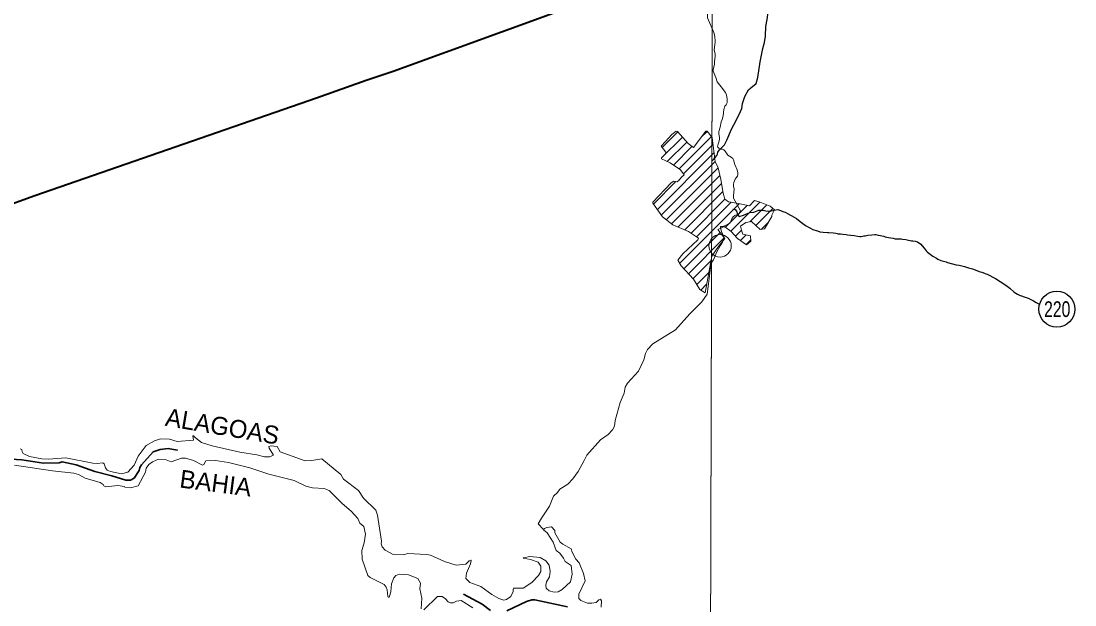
# Model space of a CAD drawing. Extents: x 553962 to 842807, y 8883888 to 9032388.
# Drawn here: x 582541 to 587241, y 8910712 to 8913315 of the extents above; entities that cross this region are included whole.
import ezdxf
from ezdxf.enums import TextEntityAlignment as Align

# ---------------------------------------------------------------- set-up
doc = ezdxf.new("R2010")
doc.units = 0
doc.header["$LTSCALE"] = 200
doc.header["$PDMODE"] = 32
doc.header["$PDSIZE"] = 100
doc.linetypes.add('LONG_DASH_SHORT_DASH', pattern=[9.9, 6, -1.2, 1.5, -1.2])
doc.layers.add('6', color=7, linetype='Continuous', lineweight=13)

msp = doc.modelspace()

# ---------------------------------------------------------------- linework, layer by layer
at = {"layer": '6'}
for p, q in [((585400.9, 8912751.3), (585470.7, 8912821)), ((585574.5, 8912797.6), (585600.5, 8912823.6)), ((585396.8, 8912704.8), (585490.4, 8912798.3)), ((585423.2, 8912688.8), (585510.1, 8912775.6)), ((585475.4, 8912656.1), (585619.8, 8912800.4)), ((585378.8, 8912474.6), (585631.4, 8912727.2)), ((585450.2, 8912673.2), (585533, 8912756.1)), ((585495.7, 8912633.9), (585626.7, 8912764.9)), ((585396.4, 8912449.8), (585636.2, 8912689.5)), ((585418.5, 8912429.5), (585650.2, 8912661.2)), ((585442.6, 8912411.1), (585658.2, 8912626.7)), ((585361.2, 8912499.4), (585461.2, 8912599.4)), ((585471.2, 8912397.3), (585665.1, 8912591.2)), ((585501.1, 8912384.8), (585671, 8912554.7)), ((585478.8, 8912235.2), (585744.3, 8912500.7)), ((585528.9, 8912370.1), (585680.2, 8912521.4)), ((585553.8, 8912352.6), (585708.5, 8912507.3)), ((585682.1, 8912396.1), (585779.6, 8912493.6)), ((585706.9, 8912378.4), (585836.5, 8912508)), ((585791.3, 8912420.4), (585866.7, 8912495.8)), ((585817.4, 8912404.1), (585893.6, 8912480.2)), ((585842.2, 8912386.5), (585874.3, 8912418.5)), ((585497.3, 8912211.3), (585658.6, 8912372.5)), ((585517.3, 8912188.8), (585677.4, 8912349)), ((585726.9, 8912356), (585754.2, 8912383.3)), ((585749.5, 8912336.2), (585775.3, 8912362)), ((585774.5, 8912318.7), (585795.5, 8912339.8)), ((585537.3, 8912166.4), (585618.5, 8912247.6)), ((585554.2, 8912140.9), (585609.2, 8912195.9)), ((585572, 8912116.2), (585600, 8912144.3))]:
    msp.add_line(p, q, dxfattribs=at)
for points in [[(585656.3, 8924738.8), (585614.8, 8909969.8), (585573.6, 8896026.7)], [(585630.2, 8913263.8), (585602.7, 8913329.2), (585600.5, 8913381), (585556.7, 8913386.5)], [(585736.2, 8912623.7), (585737.8, 8912631.2), (585738.3, 8912638), (585735.4, 8912652.4), (585724.9, 8912676.3), (585718.3, 8912696.1), (585715, 8912702.5), (585708.5, 8912708.9), (585700.5, 8912712.7), (585693.4, 8912718.1), (585681, 8912734.9), (585675.2, 8912740.7), (585669.2, 8912744.5), (585662.6, 8912744.7), (585653.1, 8912748.3), (585649.1, 8912753.1), (585647.6, 8912756.5), (585647.8, 8912762.3), (585652.8, 8912775.5), (585655.5, 8912788.5), (585655.4, 8912796.9), (585652.9, 8912813.2), (585653.4, 8912822.4), (585659.4, 8912841.6), (585663.8, 8912865.3), (585667.9, 8912876.9), (585671.8, 8912892.1), (585676, 8912920.4), (585680, 8912935.4), (585685.6, 8912942.4), (585689.2, 8912948.4), (585690.5, 8912953.8), (585690.6, 8912965.7), (585688.4, 8912978.7), (585685.4, 8912989.5), (585682.3, 8912996.3), (585663.9, 8913022.7), (585646, 8913043.7), (585639.3, 8913063.9), (585628.3, 8913091.6), (585627.9, 8913097.2), (585633.8, 8913122.4), (585634.1, 8913133.2), (585636.9, 8913159.3), (585636.4, 8913167.7), (585632.5, 8913187.7), (585636.7, 8913220.8), (585636.8, 8913228.4), (585635.7, 8913243), (585633.6, 8913253.8), (585630.2, 8913263.8)], [(585622.7, 8912796.8), (585600.5, 8912823.7), (585595.2, 8912825), (585539.5, 8912751.2), (585515.6, 8912769.3), (585469.4, 8912822.4), (585462.9, 8912823.7), (585443.5, 8912809), (585414.9, 8912778.3), (585415.6, 8912779)], [(585415.6, 8912779), (585396.2, 8912757.3), (585416.2, 8912731.2), (585414.5, 8912723), (585396.8, 8912705.3), (585396.8, 8912701), (585436.1, 8912682.8), (585481.6, 8912651.8), (585498.9, 8912629.7), (585486.4, 8912619.5), (585473.8, 8912602.6), (585466, 8912598.1), (585452.6, 8912601.9), (585439.9, 8912594.7), (585358.3, 8912507.7), (585358.3, 8912503.4), (585401.6, 8912442.4), (585447.4, 8912407.4), (585518.3, 8912377.6), (585561.9, 8912346.9), (585558.9, 8912339.9), (585492.8, 8912277.7), (585470.1, 8912248.8), (585485.7, 8912224.4), (585539.5, 8912164), (585568.8, 8912118.3), (585592.6, 8912103), (585622.1, 8912267.7)], [(585622.1, 8912267.7), (585652.2, 8912309.6), (585680.1, 8912345.6), (585648.2, 8912385.5), (585662.2, 8912391.5), (585674.1, 8912397.5), (585680.1, 8912397.5), (585708.1, 8912377.6), (585736.1, 8912345.6), (585776.1, 8912317.6), (585796.1, 8912333.6), (585794.1, 8912357.6), (585760.1, 8912365.6), (585754.1, 8912383.5), (585750.1, 8912401.5), (585774.1, 8912417.5), (585798.1, 8912421.5), (585838, 8912385.5), (585856, 8912389.5), (585890, 8912443.5), (585890, 8912449.5), (585902, 8912473.5), (585882, 8912489.5), (585838, 8912507.5), (585812.1, 8912515.5), (585790.1, 8912491.5), (585740.1, 8912501.5), (585696.1, 8912509.5), (585680.1, 8912521.5), (585672.1, 8912547.5), (585662.2, 8912609.5), (585650.2, 8912661.4), (585636.2, 8912689.4), (585622.7, 8912796.8)], [(585658.3, 8912313), (585669.3, 8912330.1), (585674.8, 8912344.1), (585674.7, 8912356.1), (585670, 8912363.9), (585669.5, 8912366.5), (585664.5, 8912377.1), (585660.4, 8912393.1), (585660.6, 8912399.1), (585661.4, 8912399.7), (585667, 8912398.8), (585671.5, 8912399.6), (585691.6, 8912407.8), (585703.4, 8912415.2), (585710.9, 8912433.7), (585717.4, 8912443.1), (585724.5, 8912449.1), (585741.6, 8912456.2), (585745.8, 8912461.4), (585749, 8912467.6), (585749.3, 8912469.8), (585718.8, 8912525.6), (585717.8, 8912538.1), (585721, 8912565.3), (585718.2, 8912578.9), (585717.9, 8912586.7), (585719.7, 8912596.1), (585725.9, 8912610.6), (585729.7, 8912616.2), (585736.2, 8912623.7)], [(585052, 8911356.7), (585064, 8911380), (585126, 8911447.6), (585159.2, 8911472.7), (585179.2, 8911493.5), (585188.1, 8911508.8), (585191, 8911533.8), (585213.2, 8911615.2), (585231.4, 8911656.6), (585235.7, 8911683), (585245, 8911701.2), (585295.1, 8911754.3), (585317.8, 8911804.3), (585325.3, 8911832.9), (585335.1, 8911850.8), (585358.8, 8911875.8), (585459.9, 8911939.1), (585523.3, 8912010.5), (585577.2, 8912063.6), (585601.4, 8912098.4), (585618, 8912226.8), (585623.8, 8912242.6), (585628.7, 8912250.5), (585642.8, 8912284.1), (585658.3, 8912313)], [(584641, 8910758.3), (584591.5, 8910794.6), (584542.4, 8910812.7), (584524.6, 8910830.5), (584528.2, 8910853.4), (584545.1, 8910894.9), (584548.4, 8910910.8), (584546.9, 8910911.2), (584539.2, 8910908.2), (584524.9, 8910894.4), (584481.6, 8910890), (584429.4, 8910906.1), (584366.4, 8910934.4), (584348.8, 8910937.6), (584265.8, 8910940.9), (584246.1, 8910935.6), (584201, 8910936.7), (584164.3, 8910955.8), (584151.3, 8910971.6), (584147.4, 8910984.7), (584148.7, 8910996.2), (584130.6, 8911112.6), (584123.4, 8911134.2), (584068.8, 8911188.8), (584046.7, 8911222.8), (583979.6, 8911272.1), (583966.5, 8911293.9), (583882.2, 8911363.2), (583838.3, 8911355.7), (583808.5, 8911355.2), (583696.2, 8911394.6), (583683, 8911417.9), (583657.1, 8911421.6), (583646.5, 8911418.1), (583648, 8911410.9), (583666.4, 8911379.1), (583648.5, 8911372.9), (583626.9, 8911373), (583592.4, 8911382), (583517.2, 8911392.7), (583393.6, 8911421.1), (583345.3, 8911435.9), (583319.1, 8911456.7), (583310.5, 8911466.5), (583307.1, 8911466.5), (583309.5, 8911446.9), (583237.7, 8911441.4), (583203.3, 8911451.7), (583163.4, 8911452.9), (583136.7, 8911443.9), (583099.1, 8911422.9), (583062.9, 8911375.8), (583045.7, 8911335.9), (583016.8, 8911303.6), (582988.5, 8911297.2), (582940.1, 8911306.8), (582925.6, 8911313.4), (582918.1, 8911322.8), (582911.8, 8911341.3), (582906, 8911346.2), (582880.8, 8911342.6), (582861.2, 8911343.5), (582740.1, 8911367.8), (582663.3, 8911361.8), (582634.4, 8911363.2)], [(582634.4, 8911363.2), (582579.1, 8911373.6), (582550.8, 8911386.8), (582545.9, 8911396.6), (582544.2, 8911404.8), (582536.6, 8911407.9)], [(583062.7, 8911243.2), (583095.4, 8911304), (583099.7, 8911321.3), (583111.2, 8911338.2), (583126.6, 8911350.5), (583153.6, 8911361.8), (583188.6, 8911359.7), (583211.3, 8911350.5), (583256.3, 8911366.4), (583274.7, 8911366.4), (583309.8, 8911355.4), (583350.5, 8911335.3), (583355.5, 8911337.7), (583364.5, 8911354.3), (583407.8, 8911356.6), (583465.7, 8911346.7), (583560.9, 8911323.1), (583645.6, 8911294.8), (583758.9, 8911266.5), (583811.2, 8911241.3), (583841, 8911234.7), (583892.8, 8911231.2), (583915.5, 8911221.6), (583973.2, 8911163.9), (584013.1, 8911130.1), (584043.2, 8911097.8), (584052.5, 8911077.1), (584070.1, 8911062), (584076.9, 8911026.9), (584071.6, 8910989.7), (584061.4, 8910954.7), (584062.8, 8910915.7), (584086.9, 8910843.7), (584097.7, 8910833.8), (584161, 8910803.5), (584170.1, 8910791), (584173.9, 8910778.7), (584176.1, 8910750.2), (584178.9, 8910747.1), (584182.3, 8910746.8), (584184.8, 8910750.9), (584190.7, 8910771), (584192.8, 8910806.3), (584203.3, 8910833), (584212.9, 8910843.5), (584227.1, 8910848.6), (584269.4, 8910846.1), (584310.4, 8910830.5), (584322.4, 8910808.9), (584320.2, 8910783.4), (584328.8, 8910742.2), (584326.1, 8910695.4)], [(582512.2, 8911335.3), (582681.7, 8911309.6), (582777, 8911299.2), (582796.6, 8911293), (582827.3, 8911276.8), (582893.4, 8911258.7), (582906.7, 8911249.2), (582909.6, 8911243.5), (582918.9, 8911239.1), (582972.2, 8911244.5), (583002.2, 8911240.8), (583003.6, 8911237.4), (583029.7, 8911234.8), (583062.7, 8911243.2)], [(584869.8, 8911049.2), (584847.8, 8911073.4), (584861.8, 8911099.2), (584897.9, 8911152.3), (584915.7, 8911196.5), (584933.9, 8911213.8), (584944.2, 8911228.3), (584979.9, 8911250.9), (585001.8, 8911273.7), (585026.2, 8911306.6), (585052, 8911356.7)], [(585128, 8910701.8), (585129, 8910730.6), (585125.8, 8910737.8), (585125, 8910738.2), (585117.6, 8910735.4), (585105.2, 8910723.1), (585087.3, 8910719.3), (585068, 8910719.9), (585038.3, 8910731.3), (585028.3, 8910741.3), (585028.9, 8910759.6), (585057.1, 8910820), (585049.8, 8910852.2), (585029.9, 8910899.7), (585014.7, 8910915.8), (584998.2, 8910946.8), (584994.6, 8910961.8), (584956.8, 8910982.3), (584945.7, 8910992), (584922.3, 8911033.6), (584921.4, 8911043.8), (584906.8, 8911060.5), (584886.1, 8911057.1), (584874.9, 8911052.5), (584870.9, 8911046.7), (584887.2, 8911034), (584914.8, 8910992.1), (584927.4, 8910954.3), (584944.4, 8910942.7)], [(584944.4, 8910942.7), (584960.4, 8910920.9), (584967.4, 8910905.9), (584993.8, 8910887.8), (584999.1, 8910849), (584992.2, 8910815.8), (584954.7, 8910780.4), (584936, 8910769.9), (584918.9, 8910768.5), (584896.4, 8910774.5), (584883, 8910786.4), (584881.5, 8910800.6), (584884.8, 8910814.9), (584897.1, 8910837.6), (584900.6, 8910861.3), (584897, 8910889.5), (584881.7, 8910909.3), (584856.5, 8910923.9), (584810.8, 8910927.6), (584781.5, 8910922.4), (584780, 8910920.9), (584812.5, 8910915), (584847.9, 8910902.9), (584859.2, 8910885.3), (584858.6, 8910861.6), (584848.5, 8910843.3), (584819.4, 8910811.9), (584780.6, 8910786.7), (584737.2, 8910786.5), (584735.1, 8910781.6), (584735.5, 8910771.3), (584725.7, 8910749.3), (584706.1, 8910735.8), (584694.1, 8910733.8), (584672.2, 8910740.6), (584641, 8910758.3)], [(584337.2, 8910690.8), (584398.2, 8910749.5), (584418.5, 8910749.9), (584434, 8910739.1), (584445.3, 8910725.4), (584455.6, 8910720.9), (584468.6, 8910721), (584483.1, 8910729.5), (584503.5, 8910731.6), (584555.8, 8910699.3)]]:
    msp.add_lwpolyline(points, dxfattribs=at)
msp.add_lwpolyline([(585645.8, 8921027.3), (574684.9, 8921064.7), (574653.9, 8910009.3), (585614.8, 8909969.8)], close=True, dxfattribs=at)
at = {"layer": '6', "lineweight": 25}
for points in [[(585856.5, 8913219.1), (585860.7, 8913248.2), (585862.4, 8913291.7), (585868.5, 8913322.9), (585873.7, 8913355.2), (585882.9, 8913393), (585891, 8913440.9), (585892.9, 8913478), (585900.7, 8913515.9), (585913.7, 8913588.2), (585917.8, 8913623.5), (585925.6, 8913655.5), (585931.1, 8913678.4), (585934.2, 8913705.8), (585934, 8913722)], [(585623.2, 8912691.7), (585629.9, 8912698.6), (585644, 8912715.2), (585647.4, 8912722.6), (585647.8, 8912731), (585656, 8912741.3), (585677.9, 8912764.1), (585688.7, 8912784), (585708.8, 8912833.9), (585720.6, 8912852.9), (585744.2, 8912898.7), (585755.7, 8912925.3), (585758.6, 8912948.3), (585769, 8912979.4), (585785.3, 8913008.3), (585795.4, 8913017.5), (585819.2, 8913037.2), (585827, 8913063.2), (585838, 8913133.6), (585848.6, 8913192.5), (585856.5, 8913219.1)], [(585714.7, 8912475.9), (585724.1, 8912475.4), (585725.1, 8912474.8), (585731.8, 8912467), (585736.8, 8912456.3), (585742.8, 8912445.1), (585743.5, 8912444.3), (585763.1, 8912449.6), (585791.7, 8912461.8), (585809.2, 8912463.3), (585824.3, 8912469.3), (585831.6, 8912471.5), (585844.2, 8912472.3), (585850.6, 8912471.9), (585863.1, 8912469.2), (585875.1, 8912467.4), (585880.6, 8912467.8), (585886.4, 8912469), (585893.4, 8912471), (585899.8, 8912472.4), (585915.8, 8912474.7), (585942.4, 8912464.9), (585949, 8912463.1), (585959.9, 8912457.3), (585989.6, 8912441.1), (586000.1, 8912434.3), (586016.1, 8912421.7), (586027.8, 8912412.1), (586039.7, 8912403.8), (586056.1, 8912394.2), (586061.5, 8912391.2), (586072, 8912386.2), (586077.3, 8912384), (586087, 8912380.8), (586092.6, 8912379.8), (586102.9, 8912376.2), (586118.2, 8912374), (586137.9, 8912373.1), (586144, 8912373.1), (586164.9, 8912371.5), (586175.2, 8912369.5), (586180.3, 8912368.1), (586185.2, 8912367.3), (586190.5, 8912366.9), (586195.8, 8912366.7), (586205.8, 8912365.2), (586221, 8912363.6), (586226.7, 8912362.2), (586256.6, 8912358.6), (586272.5, 8912355.8), (586282.2, 8912354.8), (586287.7, 8912355.5), (586293.6, 8912356.7), (586300, 8912357.1), (586305.6, 8912358.1), (586317.3, 8912360.9), (586335.4, 8912362.9), (586335.4, 8912362.9), (586348, 8912363.6)], [(586348, 8912363.6), (586353.5, 8912363), (586363.2, 8912361.4), (586373.8, 8912359), (586379.8, 8912358.2), (586388.9, 8912356), (586394.6, 8912354), (586409.6, 8912349.8), (586430, 8912346.7), (586435.1, 8912345.5), (586439.7, 8912344.7), (586450.3, 8912344.3), (586456.2, 8912344.7), (586466.5, 8912344.1), (586471.8, 8912342.9), (586486.8, 8912340.8), (586492.6, 8912339.4), (586512.4, 8912336), (586518, 8912335.8), (586528.4, 8912334.6), (586538.3, 8912330.6), (586554.6, 8912320.6), (586566.6, 8912304.4), (586568.3, 8912303), (586577.9, 8912290.2), (586583.1, 8912284.6), (586607.6, 8912267), (586623.2, 8912258.4), (586629.7, 8912253.2), (586643.5, 8912247.5), (586666.8, 8912241.5), (586673.2, 8912239.3), (586710.9, 8912228.5), (586724.5, 8912226.6), (586736.3, 8912223.8), (586742.6, 8912222.6), (586748.4, 8912221), (586766.5, 8912215), (586784.4, 8912210.6), (586796.5, 8912206.4), (586814.4, 8912199.1), (586826, 8912195.1), (586837.7, 8912191.3), (586843.9, 8912188.7), (586850.1, 8912186.7), (586886.9, 8912168.1), (586907.5, 8912153.5), (586915.4, 8912150.1), (586939.5, 8912132.9), (586950.7, 8912123.9), (586970.1, 8912107.2), (586976.9, 8912102), (586984.3, 8912097.8), (586997.1, 8912092.2), (587002.8, 8912090.2), (587014.6, 8912085.8), (587032.8, 8912080.2), (587044.3, 8912074.2), (587056.4, 8912067.2), (587068.5, 8912060.6), (587083.5, 8912053.1)]]:
    msp.add_lwpolyline(points, dxfattribs=at)
at = {"layer": '6', "lineweight": 40}
msp.add_lwpolyline([(582260, 8912414.3), (582602, 8912537.9), (583859, 8912972.9), (584080.2, 8913052.4), (584201.3, 8913092.2), (585634.1, 8913614.2)], dxfattribs=at)
at = {"layer": '6', "linetype": 'LONG_DASH_SHORT_DASH', "lineweight": 35}
for points in [[(582496.6, 8911362.4), (582544.5, 8911359.4), (582641.4, 8911343.8), (582710.6, 8911346), (582724.4, 8911349.4), (582786.7, 8911336.4), (582869.7, 8911307.5), (582946.6, 8911287.2), (583008.9, 8911268.1), (583029.6, 8911268.6), (583045.2, 8911277.6), (583067.7, 8911311.3), (583070.7, 8911325.2), (583077.6, 8911337.3), (583130.3, 8911394.8), (583161.9, 8911405.6), (583196.6, 8911409.1), (583238, 8911401.7), (583238.9, 8911401.7)], [(584514, 8910760.2), (584597.3, 8910716), (584635, 8910687.1)], [(584707.2, 8910685.8), (584795.4, 8910727.2), (584819.5, 8910734.6), (584831.7, 8910735), (584977.8, 8910704.3)]]:
    msp.add_lwpolyline(points, dxfattribs=at)
at = {"layer": '6', "lineweight": 25}
msp.add_circle((587160.8, 8912030.6), 80.3, dxfattribs=at)
at = {"layer": '6'}
msp.add_point((585658.3, 8912313), dxfattribs=at)

# ---------------------------------------------------------------- texts
at = {"layer": '6', "width": 0.75}
msp.add_text('220', height=70, dxfattribs=at).set_placement((587162.1, 8911995.9), align=Align.CENTER)
at = {"layer": '6'}
for s, rotation, p in [('ALAGOAS', 350.452, (583432.5, 8911469.1)), ('BAHIA', 352.646, (583404, 8911215.6))]:
    msp.add_text(s, height=80, rotation=rotation, dxfattribs=at).set_placement(p, align=Align.CENTER)

doc.saveas('drawing.dxf')
